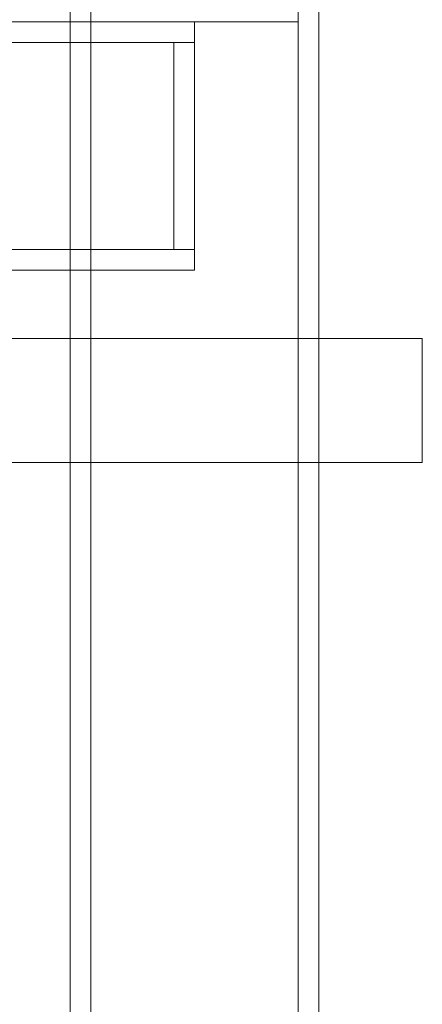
# Model space of a CAD drawing. Header units: millimetres. Extents: x -4395 to 65662, y -65530 to 6847.
# Tile 1016 of 1034: x 60134 to 60231, y 1819 to 2057. Entities that reach past the tile are written whole.
import ezdxf

# ---------------------------------------------------------------- set-up
doc = ezdxf.new("R2010")
doc.units = ezdxf.units.MM
doc.layers.add('lateral_secador', color=7, linetype='Continuous', lineweight=0)

msp = doc.modelspace()

# ---------------------------------------------------------------- linework, layer by layer
at = {"layer": 'lateral_secador'}
for p, q in [((60146.134, 2556.5), (60146.134, 20)), ((60151.134, 20), (60151.134, 2556.5)), ((60201.134, 2556.5), (60201.134, 20)), ((60206.134, 20), (60206.134, 2556.5)), ((60201.134, 2056.5), (60201.134, 2074.5)), ((59821.134, 2056.5), (60201.134, 2056.5)), ((59846.134, 2056.5), (60176.134, 2056.5)), ((60176.134, 2051.5), (60176.134, 2056.5)), ((59846.134, 2051.5), (60176.134, 2051.5)), ((60171.134, 2051.5), (60176.134, 2051.5)), ((60171.134, 2051.5), (60171.134, 2001.5)), ((60176.134, 2001.5), (60176.134, 2051.5)), ((59846.134, 2001.5), (60176.134, 2001.5)), ((60171.134, 2001.5), (60176.134, 2001.5)), ((60176.134, 1996.5), (60176.134, 2001.5)), ((59846.134, 1996.5), (60176.134, 1996.5)), ((59951.134, 1980), (60231.134, 1980)), ((60231.134, 1950), (60231.134, 1980)), ((59951.134, 1950), (60231.134, 1950))]:
    msp.add_line(p, q, dxfattribs=at)

doc.saveas('drawing.dxf')
